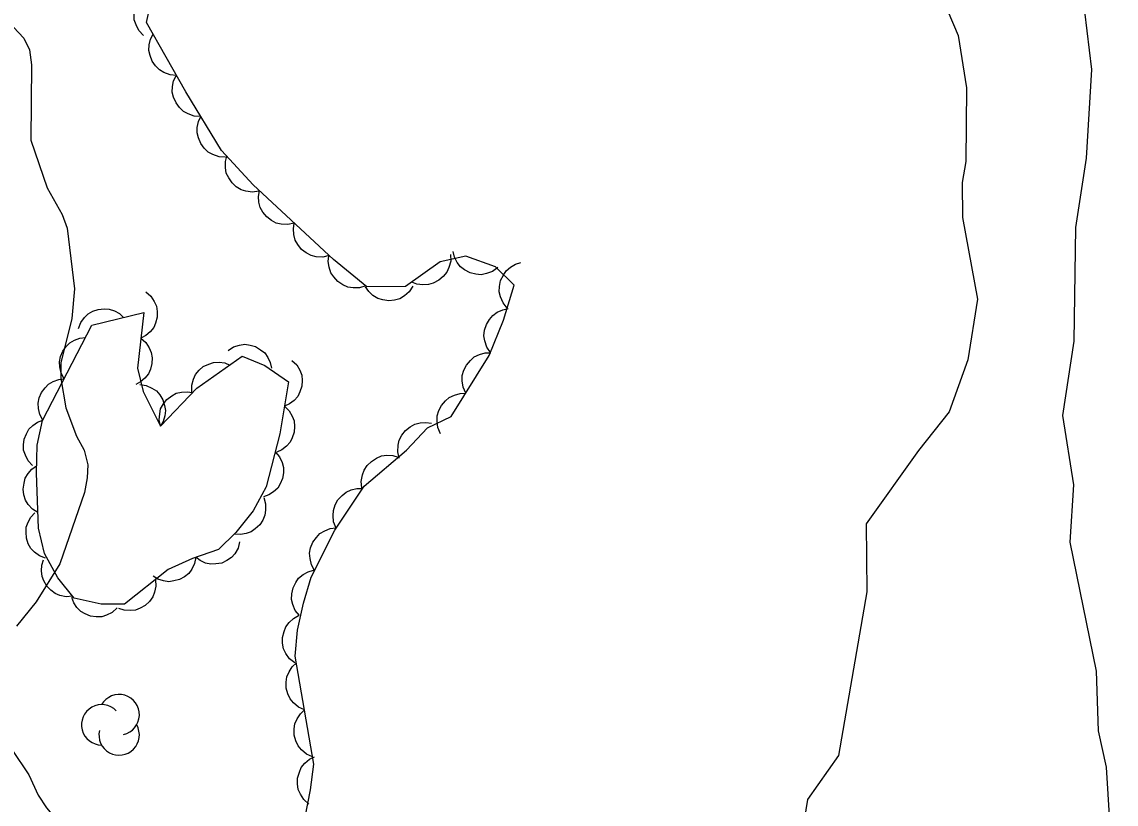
# Model space of a CAD drawing. Extents: x 282461 to 284471, y 5554090 to 5557646.
# Drawn here: x 283348.8 to 283417.8, y 5556912.4 to 5556961.7 of the extents above; entities that cross this region are included whole.
import ezdxf

# ---------------------------------------------------------------- set-up
doc = ezdxf.new("R2010")
doc.units = 0
doc.layers.add('Niveau 2', color=7, linetype='Continuous')
doc.layers.add('Niveau 44', color=7, linetype='Continuous')

msp = doc.modelspace()

# ---------------------------------------------------------------- linework, layer by layer
at = {"layer": 'Niveau 2'}
for points in [[(283405.81, 5556965.62), (283407.83, 5556960.85), (283408.34, 5556957.55), (283408.3, 5556952.92), (283408.08, 5556951.59), (283408.09, 5556949.37), (283409.03, 5556944.23), (283408.42, 5556940.4), (283407.25, 5556937.14), (283405.32, 5556934.7), (283402.01, 5556930.08), (283402.06, 5556925.78), (283400.27, 5556915.47), (283398.32, 5556912.7), (283398.03, 5556910.86)], [(283415.78, 5556962.37), (283416.23, 5556958.7), (283415.89, 5556953.11), (283415.21, 5556948.76), (283415.11, 5556941.59), (283414.4, 5556936.89), (283415.09, 5556932.52), (283414.87, 5556928.92), (283416.53, 5556920.79), (283416.64, 5556917.03), (283417.15, 5556914.73), (283417.78, 5556904.52)], [(283348.26, 5556961.38), (283348.9, 5556960.69), (283349.26, 5556959.94), (283349.39, 5556959.01), (283349.34, 5556954.25), (283350.37, 5556951.25), (283351.33, 5556949.57), (283351.63, 5556948.71), (283352.09, 5556944.88), (283351.94, 5556943.02), (283351.23, 5556940.22), (283351.24, 5556939.23), (283351.56, 5556937.38), (283352.22, 5556935.59), (283352.7, 5556934.72), (283352.94, 5556933.8), (283352.9, 5556932.98), (283352.73, 5556932.05), (283351.17, 5556927.56), (283349.69, 5556925.16), (283348.44, 5556923.63)], [(283348.14, 5556915.85), (283349.21, 5556914.24), (283349.81, 5556912.97), (283350.34, 5556912.16), (283350.93, 5556911.47), (283351.7, 5556910.84), (283352, 5556910.21), (283352.49, 5556908.41), (283352.68, 5556906.79), (283352.27, 5556903.07), (283352.31, 5556900.28), (283352.54, 5556896.33), (283352.58, 5556893.55), (283353.08, 5556891), (283354, 5556887.41), (283354.2, 5556885.61), (283354.83, 5556881.9), (283354.85, 5556880.97), (283354.43, 5556877.25), (283353.82, 5556875.56), (283352.85, 5556873.86), (283351.41, 5556872.97), (283350.49, 5556872.73)]]:
    msp.add_lwpolyline(points, dxfattribs=at)
at = {"layer": 'Niveau 44'}
for points in [[(283356.45, 5556960.85), (283356.16, 5556961.16), (283355.98, 5556961.52), (283355.87, 5556961.83), (283355.86, 5556962.18), (283355.91, 5556962.55), (283356.05, 5556962.91), (283356.2, 5556963.19), (283356.46, 5556963.44), (283356.76, 5556963.65), (283357.1, 5556963.78)], [(283366.65, 5556911.58), (283366.98, 5556913.3), (283367.18, 5556914.93), (283366.02, 5556921.72), (283366.15, 5556923.37), (283366.53, 5556925.08), (283367.03, 5556926.7), (283368.51, 5556929.67), (283370.36, 5556932.45), (283373.03, 5556934.71), (283374.35, 5556936.12), (283375.85, 5556936.83), (283378.25, 5556940.69), (283379.15, 5556942.91), (283379.82, 5556945.12), (283378.64, 5556946.27), (283376.78, 5556946.94), (283375.16, 5556946.58), (283372.97, 5556945.04), (283370.53, 5556945.01), (283368.42, 5556946.73), (283363.37, 5556951.43), (283361.37, 5556953.61), (283359.12, 5556957.3), (283356.63, 5556961.68), (283357.07, 5556963.66)], [(283358.53, 5556958.33), (283358.12, 5556958.37), (283357.74, 5556958.52), (283357.45, 5556958.68), (283357.2, 5556958.93), (283356.99, 5556959.23), (283356.86, 5556959.59), (283356.78, 5556959.91), (283356.8, 5556960.26), (283356.89, 5556960.62), (283357.05, 5556960.94)], [(283360.06, 5556955.75), (283359.65, 5556955.77), (283359.26, 5556955.91), (283358.97, 5556956.06), (283358.71, 5556956.31), (283358.5, 5556956.6), (283358.35, 5556956.96), (283358.26, 5556957.27), (283358.28, 5556957.63), (283358.35, 5556957.99), (283358.5, 5556958.32)], [(283361.62, 5556953.19), (283361.21, 5556953.21), (283360.82, 5556953.35), (283360.53, 5556953.5), (283360.28, 5556953.74), (283360.06, 5556954.04), (283359.92, 5556954.4), (283359.83, 5556954.71), (283359.84, 5556955.06), (283359.91, 5556955.43), (283360.06, 5556955.75)], [(283363.73, 5556951.04), (283363.32, 5556950.98), (283362.91, 5556951.04), (283362.6, 5556951.13), (283362.3, 5556951.32), (283362.03, 5556951.57), (283361.82, 5556951.89), (283361.67, 5556952.18), (283361.62, 5556952.53), (283361.62, 5556952.9), (283361.7, 5556953.25)], [(283365.96, 5556949.02), (283365.55, 5556948.93), (283365.14, 5556948.96), (283364.82, 5556949.02), (283364.51, 5556949.19), (283364.22, 5556949.42), (283363.98, 5556949.72), (283363.81, 5556950), (283363.73, 5556950.34), (283363.7, 5556950.71), (283363.76, 5556951.07)], [(283368.15, 5556946.98), (283367.75, 5556946.89), (283367.34, 5556946.91), (283367.02, 5556946.98), (283366.71, 5556947.15), (283366.41, 5556947.37), (283366.18, 5556947.68), (283366.01, 5556947.96), (283365.93, 5556948.3), (283365.9, 5556948.67), (283365.96, 5556949.02)], [(283370.46, 5556945.07), (283370.06, 5556944.94), (283369.66, 5556944.95), (283369.33, 5556944.99), (283369.01, 5556945.14), (283368.7, 5556945.34), (283368.45, 5556945.63), (283368.26, 5556945.9), (283368.16, 5556946.24), (283368.1, 5556946.6), (283368.14, 5556946.96)], [(283375.81, 5556947.04), (283375.82, 5556946.62), (283375.71, 5556946.23), (283375.58, 5556945.93), (283375.35, 5556945.66), (283375.07, 5556945.42), (283374.72, 5556945.25), (283374.41, 5556945.15), (283374.06, 5556945.14), (283373.69, 5556945.18), (283373.36, 5556945.31)], [(283378.79, 5556946.22), (283378.45, 5556945.97), (283378.07, 5556945.84), (283377.75, 5556945.77), (283377.4, 5556945.8), (283377.04, 5556945.89), (283376.7, 5556946.08), (283376.44, 5556946.27), (283376.23, 5556946.55), (283376.06, 5556946.88), (283375.97, 5556947.23)], [(283379.38, 5556943.67), (283379.12, 5556944), (283378.96, 5556944.37), (283378.88, 5556944.69), (283378.89, 5556945.04), (283378.97, 5556945.41), (283379.14, 5556945.75), (283379.32, 5556946.02), (283379.59, 5556946.25), (283379.91, 5556946.44), (283380.25, 5556946.54)], [(283356.6, 5556944.69), (283356.92, 5556944.42), (283357.13, 5556944.09), (283357.27, 5556943.8), (283357.32, 5556943.46), (283357.31, 5556943.09), (283357.21, 5556942.73), (283357.09, 5556942.44), (283356.87, 5556942.17), (283356.59, 5556941.94), (283356.28, 5556941.77)], [(283373.44, 5556945.05), (283373.21, 5556944.7), (283372.9, 5556944.44), (283372.62, 5556944.26), (283372.28, 5556944.17), (283371.91, 5556944.13), (283371.54, 5556944.19), (283371.22, 5556944.27), (283370.92, 5556944.46), (283370.65, 5556944.71), (283370.44, 5556945.01)], [(283357.52, 5556936.22), (283359.81, 5556938.62), (283362.68, 5556940.63), (283364.09, 5556940.06), (283365.59, 5556939.02), (283365.05, 5556935.75), (283364.18, 5556932.4), (283363.37, 5556930.9), (283362.28, 5556929.52), (283361.18, 5556928.46), (283359.53, 5556927.88), (283358.01, 5556927.2), (283355.25, 5556925.01), (283353.77, 5556925), (283352.07, 5556925.39), (283351.05, 5556926.67), (283350.2, 5556928.2), (283349.82, 5556929.79), (283349.71, 5556933.27), (283349.74, 5556935.02), (283350.09, 5556936.58), (283353.19, 5556942.59), (283356.46, 5556943.39), (283356.07, 5556939.89), (283356.43, 5556938.42), (283357.52, 5556936.22)], [(283352.34, 5556942.38), (283352.49, 5556942.77), (283352.73, 5556943.08), (283352.95, 5556943.31), (283353.26, 5556943.48), (283353.6, 5556943.59), (283353.97, 5556943.62), (283354.29, 5556943.61), (283354.61, 5556943.49), (283354.93, 5556943.32), (283355.19, 5556943.08)], [(283378.32, 5556940.87), (283378.09, 5556941.21), (283377.97, 5556941.6), (283377.92, 5556941.93), (283377.96, 5556942.28), (283378.07, 5556942.63), (283378.27, 5556942.96), (283378.47, 5556943.21), (283378.76, 5556943.41), (283379.1, 5556943.57), (283379.45, 5556943.65)], [(283351.45, 5556939.21), (283351.25, 5556939.57), (283351.17, 5556939.96), (283351.15, 5556940.28), (283351.22, 5556940.62), (283351.36, 5556940.95), (283351.58, 5556941.25), (283351.8, 5556941.48), (283352.1, 5556941.65), (283352.44, 5556941.77), (283352.79, 5556941.82)], [(283356.28, 5556941.77), (283356.59, 5556941.51), (283356.81, 5556941.17), (283356.94, 5556940.88), (283356.99, 5556940.54), (283356.98, 5556940.18), (283356.88, 5556939.82), (283356.76, 5556939.52), (283356.54, 5556939.26), (283356.27, 5556939.02), (283355.96, 5556938.86)], [(283361.79, 5556940.99), (283362.13, 5556941.22), (283362.51, 5556941.33), (283362.83, 5556941.39), (283363.17, 5556941.34), (283363.52, 5556941.24), (283363.83, 5556941.04), (283364.09, 5556940.85), (283364.28, 5556940.56), (283364.44, 5556940.23), (283364.51, 5556939.89)], [(283376.77, 5556938.3), (283376.6, 5556938.68), (283376.54, 5556939.09), (283376.55, 5556939.42), (283376.65, 5556939.75), (283376.82, 5556940.08), (283377.07, 5556940.37), (283377.31, 5556940.59), (283377.63, 5556940.74), (283377.99, 5556940.84), (283378.35, 5556940.85)], [(283359.49, 5556938.4), (283359.49, 5556938.81), (283359.6, 5556939.19), (283359.73, 5556939.48), (283359.95, 5556939.75), (283360.22, 5556939.98), (283360.56, 5556940.14), (283360.86, 5556940.25), (283361.21, 5556940.26), (283361.57, 5556940.21), (283361.9, 5556940.08)], [(283365.81, 5556940.37), (283366.11, 5556940.09), (283366.31, 5556939.75), (283366.43, 5556939.45), (283366.46, 5556939.11), (283366.43, 5556938.75), (283366.31, 5556938.39), (283366.18, 5556938.1), (283365.94, 5556937.85), (283365.66, 5556937.63), (283365.34, 5556937.48)], [(283350.1, 5556936.61), (283349.91, 5556936.96), (283349.83, 5556937.35), (283349.8, 5556937.67), (283349.88, 5556938.01), (283350.01, 5556938.34), (283350.24, 5556938.64), (283350.46, 5556938.88), (283350.76, 5556939.05), (283351.1, 5556939.17), (283351.45, 5556939.21)], [(283356.22, 5556938.85), (283356.62, 5556938.79), (283356.98, 5556938.63), (283357.26, 5556938.45), (283357.48, 5556938.2), (283357.67, 5556937.89), (283357.78, 5556937.53), (283357.84, 5556937.22), (283357.8, 5556936.87), (283357.69, 5556936.53), (283357.52, 5556936.22)], [(283357.52, 5556936.22), (283357.43, 5556936.62), (283357.47, 5556937.01), (283357.53, 5556937.33), (283357.7, 5556937.63), (283357.93, 5556937.91), (283358.23, 5556938.14), (283358.5, 5556938.3), (283358.84, 5556938.38), (283359.2, 5556938.4), (283359.54, 5556938.34)], [(283375.18, 5556935.75), (283375.01, 5556936.14), (283374.96, 5556936.54), (283374.96, 5556936.87), (283375.07, 5556937.21), (283375.23, 5556937.54), (283375.49, 5556937.82), (283375.73, 5556938.04), (283376.05, 5556938.19), (283376.41, 5556938.29), (283376.77, 5556938.3)], [(283365.34, 5556937.48), (283365.63, 5556937.2), (283365.83, 5556936.85), (283365.95, 5556936.56), (283365.98, 5556936.21), (283365.95, 5556935.85), (283365.83, 5556935.5), (283365.7, 5556935.21), (283365.46, 5556934.96), (283365.18, 5556934.74), (283364.86, 5556934.59)], [(283349.45, 5556933.75), (283349.17, 5556934.04), (283349, 5556934.4), (283348.89, 5556934.71), (283348.88, 5556935.05), (283348.93, 5556935.41), (283349.07, 5556935.75), (283349.22, 5556936.03), (283349.47, 5556936.27), (283349.77, 5556936.48), (283350.1, 5556936.61)], [(283372.57, 5556934.22), (283372.48, 5556934.62), (283372.5, 5556935.03), (283372.57, 5556935.35), (283372.74, 5556935.66), (283372.97, 5556935.95), (283373.27, 5556936.19), (283373.55, 5556936.35), (283373.89, 5556936.44), (283374.26, 5556936.46), (283374.62, 5556936.41)], [(283364.75, 5556934.61), (283365.02, 5556934.3), (283365.19, 5556933.94), (283365.28, 5556933.63), (283365.28, 5556933.29), (283365.22, 5556932.93), (283365.07, 5556932.59), (283364.91, 5556932.32), (283364.65, 5556932.09), (283364.35, 5556931.89), (283364.02, 5556931.77)], [(283370.22, 5556932.33), (283370.18, 5556932.75), (283370.25, 5556933.15), (283370.36, 5556933.46), (283370.56, 5556933.75), (283370.82, 5556934.01), (283371.15, 5556934.21), (283371.45, 5556934.35), (283371.8, 5556934.39), (283372.17, 5556934.37), (283372.51, 5556934.27)], [(283349.79, 5556930.79), (283349.44, 5556931), (283349.18, 5556931.3), (283349.01, 5556931.57), (283348.91, 5556931.9), (283348.87, 5556932.26), (283348.92, 5556932.63), (283348.99, 5556932.94), (283349.17, 5556933.24), (283349.41, 5556933.51), (283349.7, 5556933.72)], [(283368.6, 5556929.8), (283368.44, 5556930.19), (283368.4, 5556930.59), (283368.42, 5556930.92), (283368.53, 5556931.26), (283368.71, 5556931.58), (283368.97, 5556931.86), (283369.22, 5556932.07), (283369.54, 5556932.21), (283369.9, 5556932.3), (283370.26, 5556932.3)], [(283364.03, 5556931.73), (283364.15, 5556931.34), (283364.15, 5556930.94), (283364.11, 5556930.62), (283363.98, 5556930.31), (283363.78, 5556930.01), (283363.5, 5556929.75), (283363.24, 5556929.57), (283362.92, 5556929.46), (283362.56, 5556929.4), (283362.21, 5556929.43)], [(283350.27, 5556927.91), (283349.89, 5556928.05), (283349.57, 5556928.29), (283349.35, 5556928.52), (283349.18, 5556928.82), (283349.07, 5556929.17), (283349.04, 5556929.54), (283349.06, 5556929.86), (283349.17, 5556930.18), (283349.35, 5556930.5), (283349.59, 5556930.76)], [(283367.24, 5556927.13), (283367.04, 5556927.49), (283366.95, 5556927.89), (283366.92, 5556928.22), (283366.99, 5556928.56), (283367.13, 5556928.91), (283367.35, 5556929.22), (283367.57, 5556929.46), (283367.88, 5556929.63), (283368.22, 5556929.77), (283368.58, 5556929.81)], [(283362.51, 5556928.93), (283362.41, 5556928.53), (283362.2, 5556928.19), (283362, 5556927.94), (283361.71, 5556927.75), (283361.38, 5556927.6), (283361.01, 5556927.54), (283360.69, 5556927.52), (283360.36, 5556927.6), (283360.03, 5556927.75), (283359.75, 5556927.96)], [(283351.97, 5556925.51), (283351.57, 5556925.48), (283351.18, 5556925.56), (283350.88, 5556925.68), (283350.6, 5556925.88), (283350.35, 5556926.14), (283350.17, 5556926.47), (283350.05, 5556926.76), (283350.02, 5556927.11), (283350.04, 5556927.47), (283350.15, 5556927.8)], [(283359.74, 5556927.97), (283359.67, 5556927.57), (283359.49, 5556927.22), (283359.31, 5556926.95), (283359.04, 5556926.73), (283358.72, 5556926.56), (283358.36, 5556926.47), (283358.04, 5556926.42), (283357.7, 5556926.47), (283357.36, 5556926.59), (283357.06, 5556926.78)], [(283366.29, 5556924.29), (283366.02, 5556924.61), (283365.87, 5556924.99), (283365.79, 5556925.31), (283365.81, 5556925.66), (283365.88, 5556926.03), (283366.06, 5556926.37), (283366.23, 5556926.64), (283366.51, 5556926.87), (283366.83, 5556927.05), (283367.17, 5556927.16)], [(283357.2, 5556926.55), (283357.23, 5556926.15), (283357.14, 5556925.76), (283357.03, 5556925.46), (283356.82, 5556925.18), (283356.56, 5556924.93), (283356.23, 5556924.75), (283355.94, 5556924.63), (283355.6, 5556924.6), (283355.24, 5556924.63), (283354.9, 5556924.73)], [(283354.78, 5556924.77), (283354.48, 5556924.49), (283354.12, 5556924.32), (283353.82, 5556924.21), (283353.47, 5556924.2), (283353.11, 5556924.25), (283352.77, 5556924.4), (283352.49, 5556924.55), (283352.25, 5556924.8), (283352.05, 5556925.1), (283351.92, 5556925.42)], [(283365.99, 5556921.3), (283365.66, 5556921.56), (283365.43, 5556921.9), (283365.28, 5556922.19), (283365.22, 5556922.54), (283365.21, 5556922.91), (283365.31, 5556923.28), (283365.42, 5556923.58), (283365.64, 5556923.86), (283365.91, 5556924.11), (283366.22, 5556924.29)], [(283366.6, 5556918.35), (283366.22, 5556918.52), (283365.91, 5556918.79), (283365.69, 5556919.04), (283365.55, 5556919.36), (283365.45, 5556919.71), (283365.45, 5556920.1), (283365.49, 5556920.42), (283365.63, 5556920.74), (283365.83, 5556921.05), (283366.09, 5556921.3)], [(283367.1, 5556915.39), (283366.72, 5556915.56), (283366.42, 5556915.83), (283366.2, 5556916.08), (283366.05, 5556916.4), (283365.96, 5556916.76), (283365.96, 5556917.14), (283365.99, 5556917.46), (283366.13, 5556917.79), (283366.34, 5556918.1), (283366.6, 5556918.35)], [(283366.87, 5556912.41), (283366.56, 5556912.69), (283366.34, 5556913.03), (283366.2, 5556913.33), (283366.16, 5556913.68), (283366.17, 5556914.05), (283366.28, 5556914.42), (283366.4, 5556914.72), (283366.63, 5556914.99), (283366.92, 5556915.23), (283367.24, 5556915.39)]]:
    msp.add_lwpolyline(points, dxfattribs=at)
for centre, start, end in [((283354.912, 5556918.039), 282.26917, 149.72625), ((283353.816, 5556917.401), 44.11537, 269.80396), ((283354.912, 5556916.764), 166.93686, 29.62122)]:
    msp.add_arc(centre, 1.275, start, end, dxfattribs=at)

doc.saveas('drawing.dxf')
